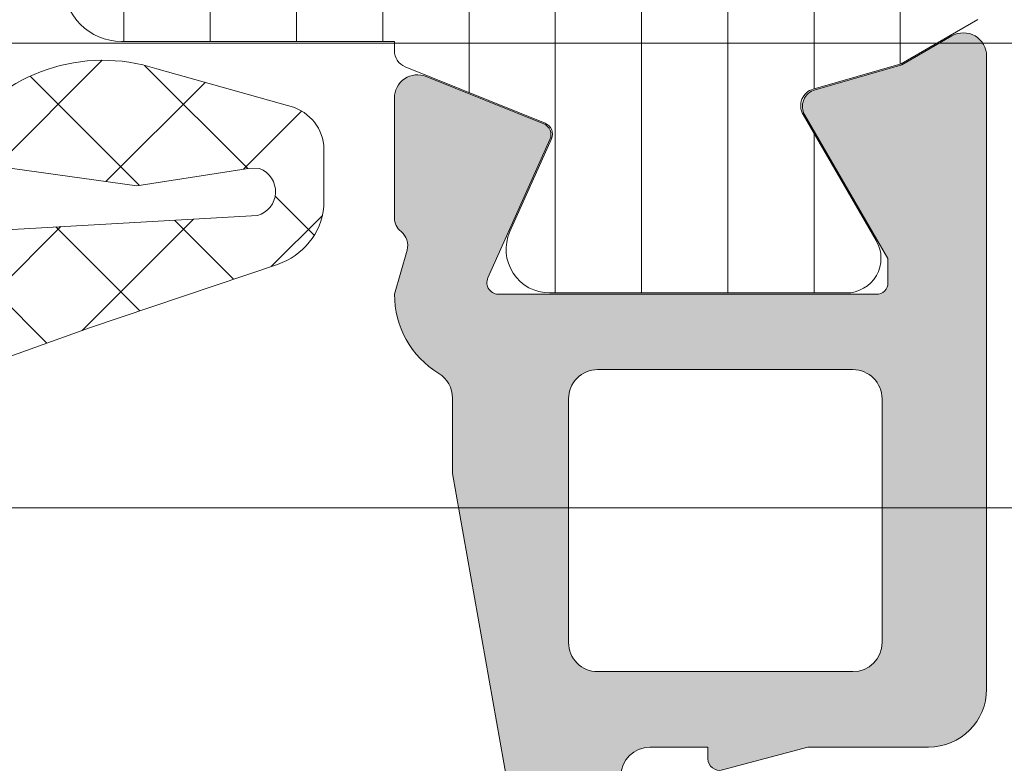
# Model space of a CAD drawing. Header units: millimetres. Extents: x 213386 to 506888, y 183055 to 450952.
# Tile 307 of 656: x 393323 to 393340, y 284315 to 284328. Entities that reach past the tile are written whole.
import ezdxf

# ---------------------------------------------------------------- set-up
doc = ezdxf.new("R2010")
doc.units = ezdxf.units.MM
doc.layers.add('FASÁDA DETAILNÍ', color=255, linetype='Continuous', lineweight=0)

msp = doc.modelspace()

# ---------------------------------------------------------------- hatches: boundary and pattern name
at = {"layer": 'FASÁDA DETAILNÍ'}
h = msp.add_hatch(dxfattribs=at)
h.set_pattern_fill('ANSI37', color=256, scale=0.48, angle=90, style=0)
h.set_pattern_definition([(135, (393309.6328994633, 284329.3363462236), (-1.077630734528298, -1.077630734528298), []), (225, (393309.6328994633, 284329.3363462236), (1.077630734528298, -1.077630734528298), [])])
edge = h.paths.add_edge_path(flags=16)
edge.add_line((393308.9686054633, 284325.9350692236), (393307.5757514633, 284326.0348132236))
edge.add_arc((393307.5328939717, 284325.4363463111), 0.5999995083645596, 85.90391948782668, 180.0000083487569)
edge.add_arc((393307.5328939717, 284325.4363461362), 0.5999995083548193, 179.9999916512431, 274.0960805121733)
edge.add_line((393307.5757514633, 284324.8378792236), (393308.9686054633, 284324.9376232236))
edge.add_arc((393308.9328909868, 284325.4363462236), 0.5000001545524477, 274.0960643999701, 445.9039356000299)
edge = h.paths.add_edge_path(flags=16)
edge.add_arc((393312.1328990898, 284323.8363495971), 0.4999996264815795, 89.9999571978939, 180.0000428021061)
edge.add_line((393311.6328994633, 284323.8363492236), (393311.6328994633, 284320.2426642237))
edge.add_arc((393312.1328997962, 284320.2426642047), 0.5000003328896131, 179.9999978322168, 293.2180266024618)
edge.add_line((393312.3300154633, 284319.7831582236), (393318.6611174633, 284322.4990362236))
edge.add_arc((393318.4640015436, 284322.9585415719), 0.4999998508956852, 293.2180817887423, 362.5001106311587)
edge.add_line((393318.9635254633, 284322.9803522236), (393318.9251994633, 284323.8581592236))
edge.add_arc((393318.4256758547, 284323.8363497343), 0.4999994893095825, 2.499979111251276, 90.0000448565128)
edge.add_line((393318.4256754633, 284324.3363492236), (393312.1328994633, 284324.3363492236))
edge = h.paths.add_edge_path(flags=16)
edge.add_line((393317.5410614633, 284349.3902682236), (393308.6442084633, 284353.5389382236))
edge.add_arc((393308.4328993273, 284353.0857844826), 0.4999998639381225, 64.99999208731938, 180.0000296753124)
edge.add_line((393307.9328994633, 284353.0857842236), (393307.9328994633, 284343.7363492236))
edge.add_arc((393308.4328990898, 284343.7363488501), 0.4999996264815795, 179.9999571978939, 270.0000428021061)
edge.add_line((393308.4328994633, 284343.2363492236), (393317.5568224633, 284343.2363492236))
edge.add_arc((393317.556822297, 284343.7363492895), 0.5000000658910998, 270.000019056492, 362.5000272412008)
edge.add_line((393318.0563464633, 284343.7581592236), (393317.8292764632, 284348.9589232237))
edge.add_arc((393317.3297510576, 284348.9371134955), 0.5000012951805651, 2.499997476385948, 64.99990801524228)
edge = h.paths.add_edge_path(flags=16)
edge.add_arc((393308.4328990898, 284340.5363495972), 0.4999996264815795, 89.9999571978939, 180.0000428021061)
edge.add_line((393307.9328994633, 284340.5363492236), (393307.9328994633, 284333.3363492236))
edge.add_arc((393308.4328990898, 284333.3363488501), 0.4999996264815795, 179.9999571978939, 270.0000428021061)
edge.add_line((393308.4328994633, 284332.8363492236), (393309.6328994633, 284332.8363492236))
edge.add_arc((393309.6329009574, 284330.8363507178), 1.99999850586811, -4.28037736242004e-05, 90.00004280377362, ccw=False)
edge.add_line((393311.6328994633, 284330.8363492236), (393311.6328994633, 284327.0363492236))
edge.add_arc((393312.1328990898, 284327.0363488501), 0.4999996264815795, 179.9999571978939, 270.0000428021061)
edge.add_line((393312.1328994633, 284326.5363492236), (393318.2859604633, 284326.5363492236))
edge.add_arc((393318.285960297, 284327.0363492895), 0.5000000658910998, 270.000019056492, 362.5000272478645)
edge.add_line((393318.7854844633, 284327.0581592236), (393318.5453494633, 284332.5581592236))
edge.add_arc((393318.0458258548, 284332.5363497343), 0.4999994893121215, 2.499979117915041, 90.00004486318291)
edge.add_line((393318.0458254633, 284333.0363492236), (393312.7328994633, 284333.0363492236))
edge.add_arc((393312.7328994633, 284334.1363492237), 1.100000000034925, 90, 270, ccw=False)
edge.add_line((393312.7328994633, 284335.2363492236), (393317.9061104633, 284335.2363492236))
edge.add_arc((393317.906110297, 284335.7363492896), 0.5000000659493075, 270.000019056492, 362.5000272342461)
edge.add_line((393318.4056344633, 284335.7581592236), (393318.1960614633, 284340.5581592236))
edge.add_arc((393317.6965378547, 284340.5363497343), 0.4999994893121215, 2.499979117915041, 90.00004485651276)
edge.add_line((393317.6965374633, 284341.0363492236), (393308.4328994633, 284341.0363492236))
edge = h.paths.add_edge_path()
edge.add_line((393309.8193564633, 284355.7494022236), (393318.6072224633, 284351.6515532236))
edge.add_ellipse((393317.3393649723, 284348.9326278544), major_axis=(-3.000002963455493, 0), ratio=1, start_angle=182.5000588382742, end_angle=244.999969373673, ccw=False)
edge.add_line((393320.3365124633, 284349.0634892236), (393320.3648464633, 284348.4145392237))
edge.add_ellipse((393320.8643700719, 284348.4363487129), major_axis=(-0.4999994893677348, 0), ratio=1, start_angle=2.499979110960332, end_angle=90.00004485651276)
edge.add_line((393320.8643704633, 284347.9363492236), (393321.8328994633, 284347.9363492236))
edge.add_ellipse((393321.832899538, 284347.8363492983), major_axis=(-0.09999992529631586, 0), ratio=1, start_angle=179.9999572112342, end_angle=270.0000427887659, ccw=False)
edge.add_line((393321.9328994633, 284347.8363492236), (393321.9328994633, 284347.2363492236))
edge.add_ellipse((393321.832899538, 284347.236349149), major_axis=(-0.09999992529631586, 0), ratio=1, start_angle=89.99995721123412, end_angle=180.0000427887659, ccw=False)
edge.add_line((393321.8328994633, 284347.1363492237), (393320.9298614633, 284347.1363492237))
edge.add_ellipse((393320.9298616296, 284346.6363491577), major_axis=(-0.5000000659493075, 0), ratio=1, start_angle=-89.99998093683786, end_angle=2.50002724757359)
edge.add_line((393320.4303374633, 284346.6145392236), (393320.8241754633, 284337.7142452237))
edge.add_ellipse((393321.3236867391, 284337.7363493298), major_axis=(-0.5000001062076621, 0), ratio=1, start_angle=2.533769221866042, end_angle=90.00008298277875)
edge.add_line((393321.3236874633, 284337.2363492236), (393321.9328994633, 284337.2363492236))
edge.add_ellipse((393321.932899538, 284337.1363492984), major_axis=(-0.09999992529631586, 0), ratio=1, start_angle=179.9999572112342, end_angle=270.0000427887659, ccw=False)
edge.add_line((393322.0328994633, 284337.1363492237), (393322.0328994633, 284336.5363492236))
edge.add_ellipse((393321.932899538, 284336.536349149), major_axis=(-0.09999992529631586, 0), ratio=1, start_angle=89.99995721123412, end_angle=180.0000427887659, ccw=False)
edge.add_line((393321.9328994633, 284336.4363492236), (393321.4033374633, 284336.4363492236))
edge.add_ellipse((393321.4033371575, 284335.9363487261), major_axis=(-0.5000004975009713, 0), ratio=1, start_angle=-90.00003503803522, end_angle=2.533697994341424)
edge.add_line((393320.9038254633, 284335.9142452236), (393321.4144814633, 284324.3740202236))
edge.add_ellipse((393321.9140060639, 284324.395829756), major_axis=(-0.5000004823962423, 0), ratio=1, start_angle=2.499979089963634, end_angle=93.21705730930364)
edge.add_line((393321.9420654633, 284323.8966172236), (393327.0758084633, 284324.1851802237))
edge.add_ellipse((393326.9602530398, 284324.5955982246), major_axis=(-0.4263754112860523, 0), ratio=1, start_angle=105.724854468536, end_angle=249.2410276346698)
edge.add_line((393327.1113764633, 284324.9942932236), (393326.8787734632, 284324.9930532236))
edge.add_line((393326.8787734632, 284324.9930532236), (393324.9961944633, 284324.6949152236))
edge.add_line((393324.9961944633, 284324.6949152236), (393322.1469094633, 284325.0953412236))
edge.add_ellipse((393322.1886600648, 284325.3924218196), major_axis=(-0.2999999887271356, 0), ratio=1, start_angle=-34.597746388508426, end_angle=82.00025596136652, ccw=False)
edge.add_ellipse((393324.4112311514, 284323.8593084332), major_axis=(-3.000047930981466, 0), ratio=1, start_angle=251.9915754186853, end_angle=325.40235871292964, ccw=False)
edge.add_line((393325.3387164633, 284326.7123872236), (393327.5936074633, 284326.0788112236))
edge.add_ellipse((393327.4326779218, 284325.3035987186), major_axis=(-0.791740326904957, 0), ratio=1, start_angle=186.7983462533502, end_angle=258.2723102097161, ccw=False)
edge.add_line((393328.2188514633, 284325.3973212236), (393328.2200724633, 284324.3391112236))
edge.add_ellipse((393327.0409862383, 284324.4682354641), major_axis=(-1.186135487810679, 0), ratio=1, start_angle=108.6555764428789, end_angle=173.7503218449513, ccw=False)
edge.add_line((393327.4204054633, 284323.3444212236), (393324.1790654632, 284322.2500882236))
edge.add_line((393324.1790654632, 284322.2500882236), (393316.1292704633, 284319.3603102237))
edge.add_line((393316.1292704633, 284319.3603102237), (393306.2313934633, 284315.0275012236))
edge.add_ellipse((393306.0331233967, 284315.4865102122), major_axis=(-0.5000002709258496, 0), ratio=1, start_angle=0.06657637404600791, end_angle=113.3620494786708, ccw=False)
edge.add_line((393305.5331234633, 284315.4859292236), (393305.5324884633, 284316.0326302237))
edge.add_ellipse((393306.0324885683, 284316.0332104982), major_axis=(-0.5000004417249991, 0), ratio=1, start_angle=-66.07917545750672, end_angle=0.06649452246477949, ccw=False)
edge.add_line((393305.8297514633, 284316.4902642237), (393309.0337544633, 284317.8920202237))
edge.add_ellipse((393308.6329001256, 284318.8081613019), major_axis=(-0.9999993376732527, 0), ratio=1, start_angle=113.6316147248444, end_angle=180.000052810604)
edge.add_line((393309.6328994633, 284318.8081622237), (393309.6328994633, 284324.0361042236))
edge.add_line((393309.6328994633, 284324.0361042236), (393307.8334204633, 284324.0361132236))
edge.add_line((393307.8334204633, 284324.0361132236), (393307.6954784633, 284323.5213122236))
edge.add_ellipse((393307.4183244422, 284323.6360774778), major_axis=(-0.2999756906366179, 0), ratio=1, start_angle=67.49643330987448, end_angle=157.5062997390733, ccw=False)
edge.add_line((393307.3035114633, 284323.3589432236), (393306.0333844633, 284324.2081102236))
edge.add_ellipse((393306.533105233, 284325.073974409), major_axis=(-0.9997207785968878, 0), ratio=1, start_angle=-0.007611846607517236, end_angle=60.009239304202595, ccw=False)
edge.add_line((393305.5333844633, 284325.0741072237), (393305.5334154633, 284325.7984682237))
edge.add_ellipse((393306.5331532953, 284325.7982601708), major_axis=(-0.9997378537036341, 0), ratio=1, start_angle=299.99132494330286, end_angle=359.9880763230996, ccw=False)
edge.add_line((393306.0334154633, 284326.6641342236), (393307.3035114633, 284327.5133012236))
edge.add_ellipse((393307.4183233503, 284327.2361537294), major_axis=(-0.2999875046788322, 0), ratio=1, start_angle=202.498603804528, end_angle=292.50240615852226, ccw=False)
edge.add_line((393307.6954784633, 284327.3509472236), (393307.8334504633, 284326.8361312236))
edge.add_line((393307.8334504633, 284326.8361312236), (393309.6328994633, 284326.8361232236))
edge.add_line((393309.6328994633, 284326.8361232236), (393309.6328994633, 284330.0363502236))
edge.add_ellipse((393309.3328996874, 284330.0363504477), major_axis=(-0.2999997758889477, 0), ratio=1, start_angle=179.9999572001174, end_angle=270.0000427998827)
edge.add_line((393309.3328994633, 284330.3363502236), (393306.0329034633, 284330.3363502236))
edge.add_ellipse((393306.0329030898, 284330.8363498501), major_axis=(-0.4999996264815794, 0), ratio=1, start_angle=-4.280210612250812e-05, end_angle=90.00004280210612, ccw=False)
edge.add_line((393305.5329034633, 284330.8363502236), (393305.5329034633, 284357.7339722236))
edge.add_line((393305.5329034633, 284357.7339722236), (393307.0832954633, 284358.6290902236))
edge.add_ellipse((393307.3332955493, 284358.1960776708), major_axis=(-0.4999999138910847, 0), ratio=1, start_angle=180.0000633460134, end_angle=300.0000170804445, ccw=False)
edge.add_line((393307.8332954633, 284358.1960782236), (393309.5306664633, 284358.1960782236))
edge.add_line((393309.5306664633, 284358.1960782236), (393309.5306664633, 284356.2025562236))
edge.add_ellipse((393310.0306667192, 284356.202555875), major_axis=(-0.5000002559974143, 0), ratio=1, start_angle=-3.994724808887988e-05, end_angle=64.99987142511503)
h = msp.add_hatch(dxfattribs=at)
h.set_pattern_fill('ANSI37', color=256, scale=0.48, angle=90, style=0)
h.set_pattern_definition([(135, (393309.6328996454, 284329.3363462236), (-1.077630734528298, -1.077630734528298), []), (225, (393309.6328996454, 284329.3363462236), (1.077630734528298, -1.077630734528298), [])])
edge = h.paths.add_edge_path(flags=16)
edge.add_line((393308.9686056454, 284325.9350692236), (393307.5757516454, 284326.0348132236))
edge.add_arc((393307.5328941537, 284325.4363463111), 0.5999995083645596, 85.90391948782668, 180.0000083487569)
edge.add_arc((393307.5328941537, 284325.4363461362), 0.5999995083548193, 179.9999916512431, 274.0960805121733)
edge.add_line((393307.5757516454, 284324.8378792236), (393308.9686056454, 284324.9376232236))
edge.add_arc((393308.9328911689, 284325.4363462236), 0.5000001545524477, 274.0960643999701, 445.9039356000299)
edge = h.paths.add_edge_path(flags=16)
edge.add_arc((393312.1328992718, 284323.8363495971), 0.4999996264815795, 89.9999571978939, 180.0000428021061)
edge.add_line((393311.6328996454, 284323.8363492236), (393311.6328996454, 284320.2426642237))
edge.add_arc((393312.1328999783, 284320.2426642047), 0.5000003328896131, 179.9999978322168, 293.2180266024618)
edge.add_line((393312.3300156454, 284319.7831582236), (393318.6611176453, 284322.4990362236))
edge.add_arc((393318.4640017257, 284322.9585415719), 0.4999998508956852, 293.2180817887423, 362.5001106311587)
edge.add_line((393318.9635256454, 284322.9803522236), (393318.9251996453, 284323.8581592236))
edge.add_arc((393318.4256760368, 284323.8363497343), 0.4999994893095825, 2.499979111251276, 90.0000448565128)
edge.add_line((393318.4256756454, 284324.3363492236), (393312.1328996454, 284324.3363492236))
edge = h.paths.add_edge_path(flags=16)
edge.add_line((393317.5410616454, 284349.3902682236), (393308.6442086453, 284353.5389382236))
edge.add_arc((393308.4328995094, 284353.0857844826), 0.4999998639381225, 64.99999208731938, 180.0000296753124)
edge.add_line((393307.9328996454, 284353.0857842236), (393307.9328996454, 284343.7363492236))
edge.add_arc((393308.4328992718, 284343.7363488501), 0.4999996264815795, 179.9999571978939, 270.0000428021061)
edge.add_line((393308.4328996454, 284343.2363492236), (393317.5568226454, 284343.2363492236))
edge.add_arc((393317.5568224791, 284343.7363492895), 0.5000000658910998, 270.000019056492, 362.5000272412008)
edge.add_line((393318.0563466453, 284343.7581592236), (393317.8292766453, 284348.9589232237))
edge.add_arc((393317.3297512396, 284348.9371134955), 0.5000012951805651, 2.499997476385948, 64.99990801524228)
edge = h.paths.add_edge_path(flags=16)
edge.add_arc((393308.4328992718, 284340.5363495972), 0.4999996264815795, 89.9999571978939, 180.0000428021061)
edge.add_line((393307.9328996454, 284340.5363492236), (393307.9328996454, 284333.3363492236))
edge.add_arc((393308.4328992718, 284333.3363488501), 0.4999996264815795, 179.9999571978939, 270.0000428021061)
edge.add_line((393308.4328996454, 284332.8363492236), (393309.6328996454, 284332.8363492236))
edge.add_arc((393309.6329011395, 284330.8363507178), 1.99999850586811, -4.28037736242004e-05, 90.00004280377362, ccw=False)
edge.add_line((393311.6328996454, 284330.8363492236), (393311.6328996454, 284327.0363492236))
edge.add_arc((393312.1328992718, 284327.0363488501), 0.4999996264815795, 179.9999571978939, 270.0000428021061)
edge.add_line((393312.1328996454, 284326.5363492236), (393318.2859606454, 284326.5363492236))
edge.add_arc((393318.2859604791, 284327.0363492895), 0.5000000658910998, 270.000019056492, 362.5000272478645)
edge.add_line((393318.7854846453, 284327.0581592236), (393318.5453496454, 284332.5581592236))
edge.add_arc((393318.0458260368, 284332.5363497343), 0.4999994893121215, 2.499979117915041, 90.00004486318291)
edge.add_line((393318.0458256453, 284333.0363492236), (393312.7328996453, 284333.0363492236))
edge.add_arc((393312.7328996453, 284334.1363492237), 1.100000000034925, 90, 270, ccw=False)
edge.add_line((393312.7328996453, 284335.2363492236), (393317.9061106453, 284335.2363492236))
edge.add_arc((393317.906110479, 284335.7363492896), 0.5000000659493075, 270.000019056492, 362.5000272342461)
edge.add_line((393318.4056346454, 284335.7581592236), (393318.1960616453, 284340.5581592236))
edge.add_arc((393317.6965380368, 284340.5363497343), 0.4999994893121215, 2.499979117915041, 90.00004485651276)
edge.add_line((393317.6965376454, 284341.0363492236), (393308.4328996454, 284341.0363492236))
edge = h.paths.add_edge_path()
edge.add_line((393309.8193566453, 284355.7494022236), (393318.6072226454, 284351.6515532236))
edge.add_ellipse((393317.3393651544, 284348.9326278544), major_axis=(-3.000002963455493, 0), ratio=1, start_angle=182.5000588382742, end_angle=244.999969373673, ccw=False)
edge.add_line((393320.3365126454, 284349.0634892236), (393320.3648466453, 284348.4145392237))
edge.add_ellipse((393320.8643702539, 284348.4363487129), major_axis=(-0.4999994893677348, 0), ratio=1, start_angle=2.499979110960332, end_angle=90.00004485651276)
edge.add_line((393320.8643706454, 284347.9363492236), (393321.8328996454, 284347.9363492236))
edge.add_ellipse((393321.8328997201, 284347.8363492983), major_axis=(-0.09999992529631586, 0), ratio=1, start_angle=179.9999572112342, end_angle=270.0000427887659, ccw=False)
edge.add_line((393321.9328996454, 284347.8363492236), (393321.9328996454, 284347.2363492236))
edge.add_ellipse((393321.8328997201, 284347.236349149), major_axis=(-0.09999992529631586, 0), ratio=1, start_angle=89.99995721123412, end_angle=180.0000427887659, ccw=False)
edge.add_line((393321.8328996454, 284347.1363492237), (393320.9298616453, 284347.1363492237))
edge.add_ellipse((393320.9298618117, 284346.6363491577), major_axis=(-0.5000000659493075, 0), ratio=1, start_angle=-89.99998093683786, end_angle=2.50002724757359)
edge.add_line((393320.4303376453, 284346.6145392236), (393320.8241756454, 284337.7142452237))
edge.add_ellipse((393321.3236869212, 284337.7363493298), major_axis=(-0.5000001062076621, 0), ratio=1, start_angle=2.533769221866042, end_angle=90.00008298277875)
edge.add_line((393321.3236876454, 284337.2363492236), (393321.9328996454, 284337.2363492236))
edge.add_ellipse((393321.93289972, 284337.1363492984), major_axis=(-0.09999992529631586, 0), ratio=1, start_angle=179.9999572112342, end_angle=270.0000427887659, ccw=False)
edge.add_line((393322.0328996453, 284337.1363492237), (393322.0328996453, 284336.5363492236))
edge.add_ellipse((393321.93289972, 284336.536349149), major_axis=(-0.09999992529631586, 0), ratio=1, start_angle=89.99995721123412, end_angle=180.0000427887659, ccw=False)
edge.add_line((393321.9328996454, 284336.4363492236), (393321.4033376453, 284336.4363492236))
edge.add_ellipse((393321.4033373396, 284335.9363487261), major_axis=(-0.5000004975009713, 0), ratio=1, start_angle=-90.00003503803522, end_angle=2.533697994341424)
edge.add_line((393320.9038256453, 284335.9142452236), (393321.4144816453, 284324.3740202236))
edge.add_ellipse((393321.914006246, 284324.395829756), major_axis=(-0.5000004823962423, 0), ratio=1, start_angle=2.499979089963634, end_angle=93.21705730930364)
edge.add_line((393321.9420656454, 284323.8966172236), (393327.0758086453, 284324.1851802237))
edge.add_ellipse((393326.9602532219, 284324.5955982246), major_axis=(-0.4263754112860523, 0), ratio=1, start_angle=105.724854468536, end_angle=249.2410276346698)
edge.add_line((393327.1113766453, 284324.9942932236), (393326.8787736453, 284324.9930532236))
edge.add_line((393326.8787736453, 284324.9930532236), (393324.9961946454, 284324.6949152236))
edge.add_line((393324.9961946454, 284324.6949152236), (393322.1469096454, 284325.0953412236))
edge.add_ellipse((393322.1886602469, 284325.3924218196), major_axis=(-0.2999999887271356, 0), ratio=1, start_angle=-34.597746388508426, end_angle=82.00025596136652, ccw=False)
edge.add_ellipse((393324.4112313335, 284323.8593084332), major_axis=(-3.000047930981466, 0), ratio=1, start_angle=251.9915754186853, end_angle=325.40235871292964, ccw=False)
edge.add_line((393325.3387166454, 284326.7123872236), (393327.5936076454, 284326.0788112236))
edge.add_ellipse((393327.4326781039, 284325.3035987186), major_axis=(-0.791740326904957, 0), ratio=1, start_angle=186.7983462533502, end_angle=258.2723102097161, ccw=False)
edge.add_line((393328.2188516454, 284325.3973212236), (393328.2200726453, 284324.3391112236))
edge.add_ellipse((393327.0409864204, 284324.4682354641), major_axis=(-1.186135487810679, 0), ratio=1, start_angle=108.6555764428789, end_angle=173.7503218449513, ccw=False)
edge.add_line((393327.4204056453, 284323.3444212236), (393324.1790656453, 284322.2500882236))
edge.add_line((393324.1790656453, 284322.2500882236), (393316.1292706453, 284319.3603102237))
edge.add_line((393316.1292706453, 284319.3603102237), (393306.2313936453, 284315.0275012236))
edge.add_ellipse((393306.0331235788, 284315.4865102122), major_axis=(-0.5000002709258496, 0), ratio=1, start_angle=0.06657637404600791, end_angle=113.3620494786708, ccw=False)
edge.add_line((393305.5331236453, 284315.4859292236), (393305.5324886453, 284316.0326302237))
edge.add_ellipse((393306.0324887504, 284316.0332104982), major_axis=(-0.5000004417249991, 0), ratio=1, start_angle=-66.07917545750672, end_angle=0.06649452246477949, ccw=False)
edge.add_line((393305.8297516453, 284316.4902642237), (393309.0337546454, 284317.8920202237))
edge.add_ellipse((393308.6329003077, 284318.8081613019), major_axis=(-0.9999993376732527, 0), ratio=1, start_angle=113.6316147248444, end_angle=180.000052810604)
edge.add_line((393309.6328996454, 284318.8081622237), (393309.6328996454, 284324.0361042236))
edge.add_line((393309.6328996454, 284324.0361042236), (393307.8334206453, 284324.0361132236))
edge.add_line((393307.8334206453, 284324.0361132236), (393307.6954786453, 284323.5213122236))
edge.add_ellipse((393307.4183246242, 284323.6360774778), major_axis=(-0.2999756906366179, 0), ratio=1, start_angle=67.49643330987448, end_angle=157.5062997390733, ccw=False)
edge.add_line((393307.3035116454, 284323.3589432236), (393306.0333846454, 284324.2081102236))
edge.add_ellipse((393306.5331054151, 284325.073974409), major_axis=(-0.9997207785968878, 0), ratio=1, start_angle=-0.007611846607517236, end_angle=60.009239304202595, ccw=False)
edge.add_line((393305.5333846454, 284325.0741072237), (393305.5334156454, 284325.7984682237))
edge.add_ellipse((393306.5331534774, 284325.7982601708), major_axis=(-0.9997378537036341, 0), ratio=1, start_angle=299.99132494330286, end_angle=359.9880763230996, ccw=False)
edge.add_line((393306.0334156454, 284326.6641342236), (393307.3035116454, 284327.5133012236))
edge.add_ellipse((393307.4183235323, 284327.2361537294), major_axis=(-0.2999875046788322, 0), ratio=1, start_angle=202.498603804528, end_angle=292.50240615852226, ccw=False)
edge.add_line((393307.6954786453, 284327.3509472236), (393307.8334506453, 284326.8361312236))
edge.add_line((393307.8334506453, 284326.8361312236), (393309.6328996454, 284326.8361232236))
edge.add_line((393309.6328996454, 284326.8361232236), (393309.6328996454, 284330.0363502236))
edge.add_ellipse((393309.3328998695, 284330.0363504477), major_axis=(-0.2999997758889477, 0), ratio=1, start_angle=179.9999572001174, end_angle=270.0000427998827)
edge.add_line((393309.3328996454, 284330.3363502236), (393306.0329036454, 284330.3363502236))
edge.add_ellipse((393306.0329032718, 284330.8363498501), major_axis=(-0.4999996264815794, 0), ratio=1, start_angle=-4.280210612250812e-05, end_angle=90.00004280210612, ccw=False)
edge.add_line((393305.5329036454, 284330.8363502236), (393305.5329036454, 284357.7339722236))
edge.add_line((393305.5329036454, 284357.7339722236), (393307.0832956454, 284358.6290902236))
edge.add_ellipse((393307.3332957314, 284358.1960776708), major_axis=(-0.4999999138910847, 0), ratio=1, start_angle=180.0000633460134, end_angle=300.0000170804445, ccw=False)
edge.add_line((393307.8332956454, 284358.1960782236), (393309.5306666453, 284358.1960782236))
edge.add_line((393309.5306666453, 284358.1960782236), (393309.5306666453, 284356.2025562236))
edge.add_ellipse((393310.0306669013, 284356.202555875), major_axis=(-0.5000002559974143, 0), ratio=1, start_angle=-3.994724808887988e-05, end_angle=64.99987142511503)
h = msp.add_hatch(dxfattribs=at)
h.set_pattern_fill('ANSI31', color=256, scale=0.468, angle=45, style=0)
h.set_pattern_definition([(90, (393339.6328994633, 284311.3363462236), (-1.4859, 3.33066907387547e-16), [])])
edge = h.paths.add_edge_path(flags=16)
edge.add_line((393337.2847994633, 284329.4248242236), (393335.0620894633, 284328.1414622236))
edge.add_ellipse((393334.0622170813, 284329.8731871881), major_axis=(-1.999654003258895, 0), ratio=1, start_angle=60.00004577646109, end_angle=120.0015014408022, ccw=False)
edge.add_line((393333.0623914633, 284328.1414352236), (393331.9328734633, 284328.7935632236))
edge.add_ellipse((393333.4328765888, 284331.3916434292), major_axis=(-3.000005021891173, 0), ratio=1, start_angle=16.000054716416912, end_angle=59.99998644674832, ccw=False)
edge.add_line((393330.5490874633, 284330.5647272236), (393329.4964394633, 284334.2357492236))
edge.add_ellipse((393329.9770704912, 284334.3735680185), major_axis=(-0.5000002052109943, 0), ratio=1, start_angle=-90.00079894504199, end_angle=16.000007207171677, ccw=False)
edge.add_line((393329.9770774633, 284334.8735682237), (393337.5348304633, 284334.8734582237))
edge.add_ellipse((393337.5348206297, 284334.3734583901), major_axis=(-0.4999998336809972, 0), ratio=1, start_angle=179.999178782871, end_angle=269.99887315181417, ccw=False)
edge.add_line((393338.0348204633, 284334.3734512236), (393338.0347644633, 284330.7238022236))
edge.add_ellipse((393336.5347652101, 284330.7238416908), major_axis=(-1.499999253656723, 0), ratio=1, start_angle=120.00152725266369, end_angle=179.9984924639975, ccw=False)
edge = h.paths.add_edge_path(flags=16)
edge.add_line((393337.5348484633, 284336.4734602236), (393329.2315184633, 284336.4735872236))
edge.add_ellipse((393329.2315267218, 284336.9735875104), major_axis=(-0.5000002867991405, 0), ratio=1, start_angle=15.999943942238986, end_angle=89.99905364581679, ccw=False)
edge.add_line((393328.7508954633, 284336.8357692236), (393327.0439684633, 284342.7885312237))
edge.add_ellipse((393327.5245991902, 284342.9263502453), major_axis=(-0.4999999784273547, 0), ratio=1, start_angle=-90.0009480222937, end_angle=16.00004168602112, ccw=False)
edge.add_line((393327.5246074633, 284343.4263502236), (393337.5349614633, 284343.4261802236))
edge.add_ellipse((393337.5349492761, 284342.9261800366), major_axis=(-0.500000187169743, 0), ratio=1, start_angle=179.9991046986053, end_angle=269.9986034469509, ccw=False)
edge.add_line((393338.0349494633, 284342.9261722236), (393338.0348594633, 284336.9734522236))
edge.add_ellipse((393337.5348591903, 284336.9734604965), major_axis=(-0.5000002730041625, 0), ratio=1, start_angle=89.99877076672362, end_angle=179.9990519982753, ccw=False)
edge = h.paths.add_edge_path(flags=16)
edge.add_line((393326.9858124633, 284350.7904842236), (393330.1622024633, 284352.6243732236))
edge.add_ellipse((393331.6622023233, 284350.026293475), major_axis=(-3.000002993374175, 0), ratio=1, start_angle=239.9985082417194, end_angle=299.9999639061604, ccw=False)
edge.add_line((393333.1622714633, 284352.6243332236), (393337.2851544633, 284350.2438382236))
edge.add_ellipse((393336.5351188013, 284348.944819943), major_axis=(-1.500000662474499, 0), ratio=1, start_angle=179.9984828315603, end_angle=239.99844168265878, ccw=False)
edge.add_line((393338.0351194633, 284348.9447802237), (393338.0350284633, 284345.5261662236))
edge.add_ellipse((393337.5350289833, 284345.5261797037), major_axis=(-0.4999994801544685, 0), ratio=1, start_angle=89.998565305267, end_angle=179.9984553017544, ccw=False)
edge.add_line((393337.5350164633, 284345.0261802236), (393327.2357014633, 284345.0263612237))
edge.add_ellipse((393327.2357198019, 284346.0263615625), major_axis=(-1.000000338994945, 0), ratio=1, start_angle=-0.001527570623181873, end_angle=89.99894927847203, ccw=False)
edge.add_line((393326.2357194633, 284346.0263882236), (393326.2358124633, 284349.4914862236))
edge.add_ellipse((393327.7358126, 284349.4914460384), major_axis=(-1.50000013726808, 0), ratio=1, start_angle=300.0000030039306, end_angle=359.99846503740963, ccw=False)
edge = h.paths.add_edge_path()
edge.add_line((393324.6359444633, 284352.6382902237), (393324.6357224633, 284346.0852272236))
edge.add_arc((393329.6357201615, 284346.0850603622), 4.99999770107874, 179.9980879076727, 196.0000237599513)
edge.add_line((393324.8294144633, 284344.7068722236), (393329.0980254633, 284329.8204542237))
edge.add_arc((393328.6173951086, 284329.6826357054), 0.4999994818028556, -90.00007395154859, 15.999997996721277, ccw=False)
edge.add_line((393328.6173944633, 284329.1826362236), (393324.7340204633, 284329.1826362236))
edge.add_arc((393324.7340004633, 284328.1826362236), 1.000000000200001, 89.99885408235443, 269.9988540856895)
edge.add_line((393324.7339804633, 284327.1826362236), (393329.4323164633, 284327.1824482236))
edge.add_line((393329.4323164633, 284327.1824482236), (393329.4323164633, 284327.0263962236))
edge.add_arc((393329.7323164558, 284327.0263956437), 0.2999999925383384, 179.999889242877, 248.0261541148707)
edge.add_line((393329.6200614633, 284326.7481892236), (393332.0319634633, 284325.7750022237))
edge.add_arc((393331.9571268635, 284325.589530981), 0.200000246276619, -24.140982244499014, 68.0262022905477, ccw=False)
edge.add_line((393332.1396354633, 284325.5077342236), (393331.4231354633, 284323.9090492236))
edge.add_arc((393332.10754122, 284323.6023109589), 0.7499997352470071, 155.8589415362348, 270.0000185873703)
edge.add_line((393332.1075414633, 284322.8523112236), (393337.2150904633, 284322.8523112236))
edge.add_arc((393337.2150903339, 284323.452311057), 0.5999998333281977, 270.000012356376, 390.1429248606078)
edge.add_line((393337.7339554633, 284323.7536062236), (393336.4727394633, 284325.9255632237))
edge.add_arc((393336.7321721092, 284326.076211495), 0.3000003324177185, 106.00006905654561, 210.1430306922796, ccw=False)
edge.add_line((393336.6494804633, 284326.3645902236), (393338.1639524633, 284326.7988572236))
edge.add_line((393338.1639524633, 284326.7988572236), (393339.4847244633, 284327.5614052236))
edge.add_arc((393339.3347237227, 284327.8212123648), 0.2999999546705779, 300.0001683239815, 362.4633047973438)
edge.add_line((393339.6344464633, 284327.8341062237), (393339.6344464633, 284351.8237602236))
edge.add_arc((393339.3351107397, 284351.8437148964), 0.3000001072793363, 356.1861237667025, 419.9998522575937)
edge.add_line((393339.4851114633, 284352.1035222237), (393338.1643054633, 284352.8660902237))
edge.add_line((393338.1643054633, 284352.8660902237), (393336.6498344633, 284353.3003572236))
edge.add_arc((393336.7325256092, 284353.5887363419), 0.3000005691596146, 149.8570816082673, 254.00004324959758, ccw=False)
edge.add_line((393336.4730924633, 284353.7393842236), (393337.7343084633, 284355.9113402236))
edge.add_arc((393337.2154430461, 284356.2126358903), 0.600000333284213, 329.8570476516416, 449.999960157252)
edge.add_line((393337.2154434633, 284356.8126362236), (393327.3118434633, 284356.8126362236))
edge.add_arc((393327.31184272, 284356.0626361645), 0.7500000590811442, 89.99994321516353, 204.1410202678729)
edge.add_line((393326.6274364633, 284355.7558982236), (393327.3439364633, 284354.1572132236))
edge.add_arc((393327.1614278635, 284354.0754164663), 0.2000002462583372, -68.0262022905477, 24.140982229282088, ccw=False)
edge.add_line((393327.2362644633, 284353.8899452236), (393324.8236894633, 284352.9164862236))
edge.add_arc((393324.935943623, 284352.6382803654), 0.2999991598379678, 111.9737385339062, 179.998117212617)
h = msp.add_hatch(color=256, dxfattribs=at)
edge = h.paths.add_edge_path(flags=16)
edge.add_line((393332.4330434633, 284316.8325612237), (393332.4330434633, 284321.0323112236))
edge.add_ellipse((393332.9330430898, 284321.0323115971), major_axis=(-0.4999996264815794, 0), ratio=1, start_angle=-90.00004280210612, end_angle=4.280210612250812e-05, ccw=False)
edge.add_line((393332.9330434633, 284321.5323112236), (393337.3330674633, 284321.5323112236))
edge.add_ellipse((393337.3330678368, 284321.0323115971), major_axis=(-0.4999996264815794, 0), ratio=1, start_angle=179.9999571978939, end_angle=270.0000428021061, ccw=False)
edge.add_line((393337.8330674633, 284321.0323112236), (393337.8330674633, 284316.8325622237))
edge.add_ellipse((393337.3330669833, 284316.8325627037), major_axis=(-0.5000004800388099, 0), ratio=1, start_angle=90.0000550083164, end_angle=179.9999449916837, ccw=False)
edge.add_line((393337.3330674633, 284316.3325622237), (393332.9330434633, 284316.3325612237))
edge.add_ellipse((393332.9330430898, 284316.8325608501), major_axis=(-0.4999996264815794, 0), ratio=1, start_angle=-4.280210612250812e-05, end_angle=90.00004280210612, ccw=False)
edge = h.paths.add_edge_path()
edge.add_line((393330.4346624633, 284319.7459652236), (393331.6344224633, 284312.9829652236))
edge.add_arc((393333.6036740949, 284313.3323095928), 1.999998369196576, 190.059590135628, 270.000039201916)
edge.add_line((393333.6036754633, 284311.3323112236), (393337.7686484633, 284311.3323112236))
edge.add_line((393337.7686484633, 284311.3323112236), (393339.4864374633, 284311.7925922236))
edge.add_arc((393339.4346735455, 284311.9857772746), 0.1999999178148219, 285.0000385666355, 359.9999853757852)
edge.add_line((393339.6346734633, 284311.9857772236), (393339.6346734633, 284312.4323112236))
edge.add_arc((393339.1346738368, 284312.4323115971), 0.4999996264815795, 359.9999571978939, 450.0000428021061)
edge.add_line((393339.1346734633, 284312.9323112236), (393333.8346734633, 284312.9323112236))
edge.add_arc((393333.8346730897, 284313.4323108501), 0.4999996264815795, 179.9999571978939, 270.00004280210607, ccw=False)
edge.add_line((393333.3346734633, 284313.4323112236), (393333.3346734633, 284314.5325612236))
edge.add_arc((393333.8346739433, 284314.5325607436), 0.5000004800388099, 90.0000550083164, 179.9999449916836, ccw=False)
edge.add_line((393333.8346734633, 284315.0325612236), (393334.8346734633, 284315.0325612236))
edge.add_line((393334.8346734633, 284315.0325612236), (393334.8346734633, 284314.8325612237))
edge.add_arc((393335.0346736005, 284314.8325615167), 0.2000001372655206, 180.0000839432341, 285.0000054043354)
edge.add_line((393335.0864374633, 284314.6393762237), (393336.5538254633, 284315.0325622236))
edge.add_line((393336.5538254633, 284315.0325622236), (393338.6346734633, 284315.0325622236))
edge.add_arc((393338.6346725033, 284316.0325631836), 1.000000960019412, 270.0000550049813, 359.9999449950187)
edge.add_line((393339.6346734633, 284316.0325622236), (393339.6346734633, 284326.9320642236))
edge.add_arc((393339.2346731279, 284326.9320644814), 0.4000003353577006, 359.9999630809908, 479.9999168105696)
edge.add_line((393339.0346734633, 284327.2784752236), (393338.1718254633, 284326.7803092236))
edge.add_line((393338.1718254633, 284326.7803092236), (393336.6796644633, 284326.3524392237))
edge.add_arc((393336.7623558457, 284326.064060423), 0.3000003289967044, 106.000016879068, 210.1792412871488)
edge.add_line((393336.5030184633, 284325.9132482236), (393337.9347534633, 284323.4476372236))
edge.add_line((393337.9347534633, 284323.4476372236), (393337.9347534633, 284323.0272182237))
edge.add_arc((393337.7431851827, 284323.023725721), 0.1916001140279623, -92.52222188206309, 1.044450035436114, ccw=False)
edge.add_line((393337.7347534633, 284322.8323112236), (393331.2453144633, 284322.8323112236))
edge.add_arc((393331.2270767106, 284323.0314777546), 0.19999980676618, 155.8590518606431, 275.2320045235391, ccw=False)
edge.add_line((393331.0445684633, 284323.1132742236), (393332.1128894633, 284325.4969592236))
edge.add_arc((393331.9303808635, 284325.578755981), 0.2000002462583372, 335.8590177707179, 428.0262022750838)
edge.add_line((393332.0052174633, 284325.7642272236), (393329.9819894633, 284326.5805872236))
edge.add_arc((393329.8323163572, 284326.2096453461), 0.3999998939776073, 68.02618213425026, 180.000017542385)
edge.add_line((393329.4323164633, 284326.2096452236), (393329.4323154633, 284324.1454982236))
edge.add_arc((393329.7323151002, 284324.1454973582), 0.2999996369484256, 179.9998347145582, 232.0950865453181)
edge.add_arc((393329.3637045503, 284323.6720777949), 0.3000002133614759, -15.999862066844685, 52.095347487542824, ccw=False)
edge.add_line((393329.6520834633, 284323.5893872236), (393329.4347614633, 284322.8314982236))
edge.add_arc((393331.0347605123, 284322.8314977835), 1.599999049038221, 179.9999842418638, 238.407605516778)
edge.add_arc((393329.9346284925, 284321.0427257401), 0.4999999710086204, 0.001545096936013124, 58.40766404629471, ccw=False)
edge.add_line((393330.4346284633, 284321.0427392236), (393330.4346624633, 284319.7459652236))
h = msp.add_hatch(dxfattribs=at)
h.set_pattern_fill('ANSI37', color=256, scale=0.625, angle=90, style=0)
h.set_pattern_definition([(135, (393340.1328994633, 284311.3363462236), (-1.403165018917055, -1.403165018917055), []), (225, (393340.1328994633, 284311.3363462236), (1.403165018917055, -1.403165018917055), [])])
edge = h.paths.add_edge_path()
edge.add_ellipse((393349.0198149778, 284315.9569080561), major_axis=(-5.039467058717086, 0), ratio=1, start_angle=94.96446126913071, end_angle=150.2082155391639)
edge.add_ellipse((393353.1328994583, 284313.6021078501), major_axis=(-0.3000000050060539, 0), ratio=1, start_angle=150.2078270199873, end_angle=179.9993073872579)
edge.add_line((393353.4328994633, 284313.6021042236), (393353.4329024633, 284314.1363882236))
edge.add_ellipse((393353.1329026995, 284314.1363894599), major_axis=(-0.2999997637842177, 0), ratio=1, start_angle=179.999763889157, end_angle=270.0000451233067)
edge.add_line((393353.1329024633, 284314.4363892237), (393351.5829054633, 284314.4363892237))
edge.add_ellipse((393351.5829131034, 284314.7363998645), major_axis=(-0.3000106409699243, 0), ratio=1, start_angle=0.004323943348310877, end_angle=89.99854089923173, ccw=False)
edge.add_line((393351.2829024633, 284314.7363772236), (393351.2828914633, 284316.1363592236))
edge.add_ellipse((393350.9829016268, 284316.1363563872), major_axis=(-0.2999898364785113, 0), ratio=1, start_angle=180.0005417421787, end_angle=269.9996492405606)
edge.add_line((393350.9829034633, 284316.4363462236), (393349.2828914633, 284316.4363462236))
edge.add_ellipse((393349.2828986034, 284316.1363360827), major_axis=(-0.3000101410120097, 0), ratio=1, start_angle=270.0013636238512, end_angle=359.9955805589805)
edge.add_line((393348.9828884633, 284316.1363592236), (393348.9828994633, 284314.5725282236))
edge.add_ellipse((393348.6817403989, 284314.5396712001), major_axis=(-0.3029461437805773, 0), ratio=1, start_angle=76.51642268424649, end_angle=186.2264509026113, ccw=False)
edge.add_ellipse((393339.9768172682, 284303.2237068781), major_axis=(-14.00076634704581, 0), ratio=1, start_angle=231.9243799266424, end_angle=254.6982677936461)
edge.add_ellipse((393343.7835308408, 284317.2159446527), major_axis=(-0.5004721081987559, 0), ratio=1, start_angle=-39.80663436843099, end_angle=77.08239146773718, ccw=False)
edge.add_line((393343.3990634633, 284317.5363462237), (393351.6823424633, 284317.5363462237))
edge.add_ellipse((393351.6823419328, 284317.0363465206), major_axis=(-0.4999997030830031, 0), ratio=1, start_angle=209.9999803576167, end_angle=269.9999392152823, ccw=False)
edge.add_line((393352.1153544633, 284317.2863462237), (393352.2885604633, 284316.9863462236))
edge.add_ellipse((393352.7215729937, 284317.2363459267), major_axis=(-0.4999997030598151, 0), ratio=1, start_angle=29.99998035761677, end_angle=89.99993921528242)
edge.add_line((393352.7215724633, 284316.7363462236), (393354.3509204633, 284316.7363462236))
edge.add_ellipse((393354.3509212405, 284317.7363455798), major_axis=(-0.9999993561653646, 0), ratio=1, start_angle=89.99995547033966, end_angle=149.9496611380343)
edge.add_ellipse((393361.5353019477, 284313.5800187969), major_axis=(-7.30002344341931, 0), ratio=1, start_angle=281.28555368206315, end_angle=329.94964541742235, ccw=False)
edge.add_ellipse((393359.7200698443, 284320.6363558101), major_axis=(-0.3999905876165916, 0), ratio=1, start_angle=110.50182944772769, end_angle=194.8529752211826, ccw=False)
edge.add_ellipse((393362.0941367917, 284314.2872576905), major_axis=(-6.378448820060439, 0), ratio=1, start_angle=290.5018745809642, end_angle=345.5474022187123)
edge.add_line((393355.9175374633, 284315.8791842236), (393355.5539504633, 284314.4684772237))
edge.add_line((393355.5539504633, 284314.4684772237), (393355.3438374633, 284313.6057762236))
edge.add_ellipse((393350.0072147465, 284314.9363412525), major_axis=(-5.499995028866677, 0), ratio=1, start_angle=89.99996579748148, end_angle=166.0000450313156, ccw=False)
edge.add_line((393350.0072114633, 284309.4363462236), (393337.5891834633, 284309.4363462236))
edge.add_line((393337.5891834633, 284309.4363462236), (393336.2261264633, 284309.7239652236))
edge.add_ellipse((393336.122893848, 284309.2347388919), major_axis=(-0.4999993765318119, 0), ratio=1, start_angle=258.0846992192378, end_angle=319.7162483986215)
edge.add_line((393335.7414684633, 284309.5580252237), (393334.1678574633, 284307.7014172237))
edge.add_ellipse((393333.5957184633, 284308.1863467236), major_axis=(-0.7499997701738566, 0), ratio=1, start_angle=-40.2837061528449, end_angle=139.7162938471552, ccw=False)
edge.add_line((393333.0235794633, 284308.6712762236), (393334.9828654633, 284310.9829202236))
edge.add_ellipse((393335.7457170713, 284310.3363480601), major_axis=(-0.9999990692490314, 0), ratio=1, start_angle=258.0847521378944, end_angle=319.71630131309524, ccw=False)
edge.add_line((393335.9521814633, 284311.3148012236), (393337.7457184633, 284310.9363462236))
edge.add_line((393337.7457184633, 284310.9363462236), (393349.4559194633, 284310.9363462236))

# ---------------------------------------------------------------- linework, layer by layer
for p, q in [((393344.8073991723, 284327.1544343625), (373041.6382373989, 284327.1544343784)), ((393344.8073991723, 284327.154435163), (392872.1383372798, 284327.1544343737)), ((373041.6382373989, 284319.1544487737), (399616.6382373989, 284319.1543827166)), ((392872.1383372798, 284319.1544343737), (395731.1381375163, 284319.1544392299))]:
    msp.add_line(p, q, dxfattribs=at)
for points in [[(393324.7340204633, 284329.1826362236, 1), (393324.7339804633, 284327.1826362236), (393329.4323164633, 284327.1824482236), (393329.4323164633, 284327.0263962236), (393329.4323164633, 284327.0263962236, 0.305856), (393329.6200614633, 284326.7481892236), (393332.0319634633, 284325.7750022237), (393332.0319634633, 284325.7750022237, -0.425336), (393332.1396354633, 284325.5077342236), (393331.4231354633, 284323.9090492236), (393331.4231354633, 284323.9090492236, 0.543753), (393332.1075414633, 284322.8523112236), (393337.2150904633, 284322.8523112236), (393337.2150904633, 284322.8523112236, 0.578182), (393337.7339554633, 284323.7536062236), (393336.4727394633, 284325.9255632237), (393336.4727394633, 284325.9255632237, -0.488505), (393336.6494804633, 284326.3645902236), (393338.1639524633, 284326.7988572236), (393339.4847244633, 284327.5614052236)], [(393333.3346734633, 284314.5325612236, -0.414213), (393333.8346734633, 284315.0325612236), (393334.8346734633, 284315.0325612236), (393334.8346734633, 284314.8325612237), (393334.8346734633, 284314.8325612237, 0.493145), (393335.0864374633, 284314.6393762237), (393336.5538254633, 284315.0325622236), (393338.6346734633, 284315.0325622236), (393338.6346734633, 284315.0325622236, 0.414213), (393339.6346734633, 284316.0325622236), (393339.6346734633, 284326.9320642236), (393339.6346734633, 284326.9320642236, 0.57735), (393339.0346734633, 284327.2784752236), (393338.1718254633, 284326.7803092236), (393336.6796644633, 284326.3524392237), (393336.6796644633, 284326.3524392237, 0.488701), (393336.5030184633, 284325.9132482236), (393337.9347534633, 284323.4476372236), (393337.9347534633, 284323.0272182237), (393337.9347534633, 284323.0272182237, -0.432566), (393337.7347534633, 284322.8323112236), (393331.2453144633, 284322.8323112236), (393331.2453144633, 284322.8323112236, -0.573708), (393331.0445684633, 284323.1132742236), (393332.1128894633, 284325.4969592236), (393332.1128894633, 284325.4969592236, 0.425336), (393332.0052174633, 284325.7642272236), (393329.9819894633, 284326.5805872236), (393329.9819894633, 284326.5805872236, 0.531563), (393329.4323164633, 284326.2096452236), (393329.4323154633, 284324.1454982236), (393329.4323154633, 284324.1454982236, 0.231306), (393329.5480094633, 284323.9087882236, -0.306185), (393329.6520834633, 284323.5893872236), (393329.4347614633, 284322.8314982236), (393329.4347614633, 284322.8314982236, 0.260516), (393330.1965644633, 284321.4686242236, -0.260509), (393330.4346284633, 284321.0427392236), (393330.4346624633, 284319.7459652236), (393330.4346624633, 284319.7459652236), (393331.6344224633, 284312.9829652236)]]:
    msp.add_lwpolyline(points, format="xyb", dxfattribs=at)
at = {"layer": 'FASÁDA DETAILNÍ', "extrusion": (0, 0, -1)}
for points in [[(-393321.9417124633, 284325.5627652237, 0.331739), (-393325.3387164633, 284326.7123872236), (-393327.5936074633, 284326.0788112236), (-393327.5936074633, 284326.0788112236, 0.322384), (-393328.2188514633, 284325.3973212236), (-393328.2200724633, 284324.3391112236), (-393328.2200724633, 284324.3391112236, 0.291922), (-393327.4204054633, 284323.3444212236), (-393324.1790654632, 284322.2500882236), (-393316.1292704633, 284319.3603102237)], [(-393321.9417126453, 284325.5627652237, 0.331739), (-393325.3387166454, 284326.7123872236), (-393327.5936076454, 284326.0788112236), (-393327.5936076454, 284326.0788112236, 0.322384), (-393328.2188516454, 284325.3973212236), (-393328.2200726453, 284324.3391112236), (-393328.2200726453, 284324.3391112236, 0.291922), (-393327.4204056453, 284323.3444212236), (-393324.1790656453, 284322.2500882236), (-393316.1292706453, 284319.3603102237)], [(-393321.9420654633, 284323.8966172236), (-393327.0758084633, 284324.1851802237), (-393327.0758084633, 284324.1851802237, -0.723322), (-393327.1113764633, 284324.9942932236), (-393326.8787734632, 284324.9930532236), (-393324.9961944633, 284324.6949152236), (-393322.1469094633, 284325.0953412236)], [(-393321.9420656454, 284323.8966172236), (-393327.0758086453, 284324.1851802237), (-393327.0758086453, 284324.1851802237, -0.723322), (-393327.1113766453, 284324.9942932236), (-393326.8787736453, 284324.9930532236), (-393324.9961946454, 284324.6949152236), (-393322.1469096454, 284325.0953412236)]]:
    msp.add_lwpolyline(points, format="xyb", dxfattribs=at)
msp.add_lwpolyline([(-393332.4330434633, 284316.8325612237), (-393332.4330434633, 284321.0323112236), (-393332.4330434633, 284321.0323112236, 0.414214), (-393332.9330434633, 284321.5323112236), (-393337.3330674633, 284321.5323112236), (-393337.3330674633, 284321.5323112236, 0.414214), (-393337.8330674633, 284321.0323112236), (-393337.8330674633, 284316.8325622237), (-393337.8330674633, 284316.8325622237, 0.414213), (-393337.3330674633, 284316.3325622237), (-393332.9330434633, 284316.3325612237), (-393332.9330434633, 284316.3325612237, 0.414214), (-393332.4330434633, 284316.8325612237)], format="xyb", close=True, dxfattribs=at)

doc.saveas('drawing.dxf')
